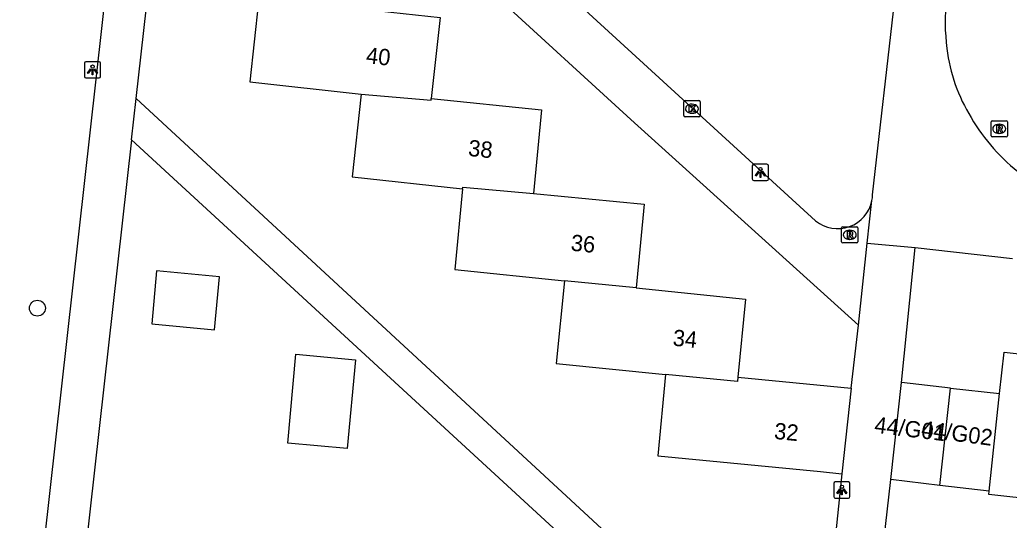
# Model space of a CAD drawing. Extents: x 162026 to 163499, y 387297 to 388169.
# Drawn here: x 162623.5 to 162684.3, y 387815.9 to 387846.7 of the extents above; entities that cross this region are included whole.
import ezdxf

# ---------------------------------------------------------------- set-up
doc = ezdxf.new("R2010")
doc.units = 0
for name, color, linetype in [('IMGEO_Boom', 7, 'Continuous'), ('IMGEO_Kolk', 7, 'Continuous'), ('IMGEO_Lichtpunt', 7, 'Continuous'), ('IMGEO_Muur', 7, 'Continuous'), ('IMGEO_Pand', 7, 'Continuous'), ('IMGEO_Pand_nummerreeks', 7, 'Continuous'), ('IMGEO_Rijbaan_lokaal_open', 7, 'Continuous'), ('IMGEO_Rioolput', 7, 'Continuous'), ('IMGEO_Voetpad_open', 7, 'Continuous')]:
    doc.layers.add(name, color=color, linetype=linetype)

msp = doc.modelspace()

# ---------------------------------------------------------------- linework, layer by layer
at = {"layer": 'IMGEO_Boom'}
msp.add_circle((162624.559, 387828.96), 0.489, dxfattribs=at)
at = {"layer": 'IMGEO_Kolk'}
for p, q in [((162664.381, 387841.717), (162665.233, 387841.717)), ((162664.306, 387840.791), (162664.306, 387841.643)), ((162664.794, 387841.497), (162664.819, 387841.497)), ((162665.307, 387841.643), (162665.307, 387840.791)), ((162665.233, 387840.717), (162664.381, 387840.717)), ((162664.817, 387840.937), (162664.792, 387840.937))]:
    msp.add_line(p, q, dxfattribs=at)
for points in [[(162664.381, 387841.717), (162665.233, 387841.717)], [(162664.306, 387840.791), (162664.306, 387841.643)], [(162664.627, 387841.417), (162664.75, 387841.417), (162664.75, 387841.266), (162664.88, 387841.417), (162665.044, 387841.417), (162664.898, 387841.266), (162665.051, 387841.017), (162664.899, 387841.017), (162664.814, 387841.181), (162664.75, 387841.114), (162664.75, 387841.017), (162664.627, 387841.017), (162664.627, 387841.417)], [(162665.307, 387841.643), (162665.307, 387840.791)], [(162665.233, 387840.717), (162664.381, 387840.717)]]:
    msp.add_lwpolyline(points, dxfattribs=at)
for centre, start, end in [((162664.383, 387841.641), 91.55205, 178.44795), ((162664.383, 387841.641), 91.55205, 178.44795), ((162665.231, 387841.641), 1.55205, 88.44795), ((162665.231, 387841.641), 1.55205, 88.44795), ((162664.383, 387840.793), 181.55205, 268.44795), ((162664.383, 387840.793), 181.55205, 268.44795), ((162665.231, 387840.793), 271.55205, 358.44795), ((162665.231, 387840.793), 271.55205, 358.44795)]:
    msp.add_arc(centre, 0.0765, start, end, dxfattribs=at)
for centre, major_axis, ratio, start_param, end_param in [((162664.793, 387841.217), (-0.387, 0.002), 0.722429, 4.712389, 7.853982), ((162664.818, 387841.217), (-0.39, 0.002), 0.717154, 1.570796, 4.712389)]:
    msp.add_ellipse(centre, major_axis=major_axis, ratio=ratio, start_param=start_param, end_param=end_param, dxfattribs=at)
at = {"layer": 'IMGEO_Lichtpunt'}
for p, q in [((162628.355, 387844.107), (162627.547, 387844.107)), ((162628.355, 387844.107), (162627.547, 387844.107)), ((162627.453, 387844.012), (162627.453, 387843.205)), ((162627.453, 387844.012), (162627.453, 387843.205)), ((162628.449, 387843.205), (162628.449, 387844.012)), ((162628.449, 387843.205), (162628.449, 387844.012)), ((162627.547, 387843.111), (162628.355, 387843.111)), ((162627.547, 387843.111), (162628.355, 387843.111)), ((162668.517, 387837.706), (162668.517, 387836.899)), ((162668.517, 387837.706), (162668.517, 387836.899)), ((162669.419, 387837.801), (162668.611, 387837.801)), ((162669.419, 387837.801), (162668.611, 387837.801)), ((162669.513, 387836.899), (162669.513, 387837.706)), ((162669.513, 387836.899), (162669.513, 387837.706)), ((162668.611, 387836.805), (162669.419, 387836.805)), ((162668.611, 387836.805), (162669.419, 387836.805)), ((162673.525, 387818.18), (162673.525, 387817.373)), ((162673.525, 387818.18), (162673.525, 387817.373)), ((162674.427, 387818.275), (162673.619, 387818.275)), ((162674.427, 387818.275), (162673.619, 387818.275)), ((162674.521, 387817.373), (162674.521, 387818.18)), ((162674.521, 387817.373), (162674.521, 387818.18)), ((162673.619, 387817.279), (162674.427, 387817.279)), ((162673.619, 387817.279), (162674.427, 387817.279))]:
    msp.add_line(p, q, dxfattribs=at)
for points in [[(162627.827, 387843.676), (162627.866, 387843.648), (162627.678, 387843.386), (162627.64, 387843.413), (162627.827, 387843.676)], [(162627.929, 387843.628), (162627.976, 387843.628), (162627.976, 387843.306), (162627.929, 387843.306), (162627.929, 387843.628)], [(162628.039, 387843.648), (162628.077, 387843.675), (162628.264, 387843.413), (162628.225, 387843.385), (162628.039, 387843.648)], [(162668.891, 387837.37), (162668.93, 387837.342), (162668.742, 387837.08), (162668.704, 387837.107), (162668.891, 387837.37)], [(162668.993, 387837.322), (162669.04, 387837.322), (162669.04, 387837), (162668.993, 387837), (162668.993, 387837.322)], [(162669.103, 387837.342), (162669.141, 387837.369), (162669.328, 387837.107), (162669.289, 387837.079), (162669.103, 387837.342)], [(162673.899, 387817.844), (162673.938, 387817.816), (162673.75, 387817.554), (162673.712, 387817.581), (162673.899, 387817.844)], [(162674.001, 387817.796), (162674.048, 387817.796), (162674.048, 387817.474), (162674.001, 387817.474), (162674.001, 387817.796)], [(162674.111, 387817.816), (162674.149, 387817.843), (162674.336, 387817.581), (162674.297, 387817.553), (162674.111, 387817.816)]]:
    msp.add_lwpolyline(points, dxfattribs=at)
for centre in [(162627.952, 387843.81), (162669.016, 387837.504), (162674.024, 387817.978)]:
    msp.add_circle(centre, 0.0994, dxfattribs=at)
for centre, start, end in [((162627.547, 387844.012), 90, 180), ((162627.547, 387844.012), 90, 180), ((162628.355, 387844.012), 0, 90), ((162628.355, 387844.012), 0, 90), ((162627.547, 387843.205), 180, 270), ((162627.547, 387843.205), 180, 270), ((162628.355, 387843.205), 270, 0), ((162628.355, 387843.205), 270, 360), ((162668.611, 387837.706), 90, 180), ((162668.611, 387837.706), 90, 180), ((162669.419, 387837.706), 0, 90), ((162669.419, 387837.706), 0, 90), ((162668.611, 387836.899), 180, 270), ((162668.611, 387836.899), 180, 270), ((162669.419, 387836.899), 270, 0), ((162669.419, 387836.899), 270, 360), ((162673.619, 387818.18), 90, 180), ((162673.619, 387818.18), 90, 180), ((162674.427, 387818.18), 0, 90), ((162674.427, 387818.18), 0, 90), ((162673.619, 387817.373), 180, 270), ((162673.619, 387817.373), 180, 270), ((162674.427, 387817.373), 270, 0), ((162674.427, 387817.373), 270, 360)]:
    msp.add_arc(centre, 0.0946, start, end, dxfattribs=at)
at = {"layer": 'IMGEO_Muur'}
msp.add_lwpolyline([(162676.152, 387810.669), (162677.044, 387818.424)], dxfattribs=at)
at = {"layer": 'IMGEO_Pand'}
for points in [[(162638.165, 387847.912), (162638.151, 387847.786), (162637.616, 387842.867), (162644.465, 387842.121)], [(162642.493, 387847.56), (162649.318, 387846.818), (162648.777, 387841.847)], [(162644.465, 387842.121), (162643.911, 387837.028), (162650.702, 387836.289)], [(162644.465, 387842.121), (162648.764, 387841.743), (162648.777, 387841.847)], [(162648.777, 387841.847), (162655.561, 387841.153), (162655.06, 387836.015)], [(162650.702, 387836.289), (162650.218, 387831.327), (162656.963, 387830.635)], [(162650.702, 387836.289), (162650.71, 387836.389), (162655.06, 387836.015)], [(162655.06, 387836.015), (162661.876, 387835.35), (162661.374, 387830.207)], [(162631.586, 387827.996), (162635.442, 387827.634), (162635.748, 387830.893), (162631.892, 387831.255), (162631.586, 387827.996)], [(162656.963, 387830.635), (162656.467, 387825.551), (162663.188, 387824.883)], [(162661.374, 387830.207), (162656.963, 387830.635)], [(162661.374, 387830.207), (162668.099, 387829.512), (162667.631, 387824.712)], [(162683.718, 387823.715), (162684, 387826.256), (162688.254, 387825.784), (162688.577, 387828.687), (162690.67, 387828.455)], [(162639.958, 387820.663), (162640.455, 387826.125), (162644.111, 387825.792), (162643.614, 387820.331), (162639.958, 387820.663)], [(162663.188, 387824.883), (162662.699, 387819.887), (162672.707, 387818.91), (162674.023, 387818.782)], [(162667.631, 387824.712), (162667.606, 387824.453), (162663.188, 387824.883)], [(162667.631, 387824.712), (162674.605, 387824.031)], [(162674.605, 387824.031), (162674.023, 387818.782)], [(162677.044, 387818.424), (162677.685, 387824.385)], [(162680.702, 387824.05), (162677.685, 387824.385)], [(162680.037, 387818.065), (162680.702, 387824.05)], [(162680.702, 387824.05), (162683.718, 387823.715)], [(162683.083, 387817.711), (162683.718, 387823.715)], [(162680.037, 387818.065), (162677.044, 387818.424)], [(162683.083, 387817.711), (162680.037, 387818.065)], [(162689.369, 387816.798), (162683.059, 387817.498), (162683.083, 387817.711)]]:
    msp.add_lwpolyline(points, dxfattribs=at)
at = {"layer": 'IMGEO_Rijbaan_lokaal_open'}
for centre, radius, start, end in [((162692.775, 387846.595), 12.403, 173.69518, 187.77483), ((162690.71, 387846.121), 10.295, 186.71841, 211.94108), ((162692.188, 387846.601), 11.809, 210.12343, 232.93172)]:
    msp.add_arc(centre, radius, start, end, dxfattribs=at)
at = {"layer": 'IMGEO_Rioolput'}
for p, q in [((162683.273, 387840.482), (162684.125, 387840.482)), ((162683.198, 387839.556), (162683.198, 387840.408)), ((162683.686, 387840.262), (162683.711, 387840.262)), ((162684.199, 387840.408), (162684.199, 387839.556)), ((162684.125, 387839.482), (162683.273, 387839.482)), ((162683.709, 387839.702), (162683.684, 387839.702)), ((162674.008, 387833.039), (162674.008, 387833.891)), ((162674.083, 387833.965), (162674.935, 387833.965)), ((162675.009, 387833.891), (162675.009, 387833.039)), ((162674.519, 387833.185), (162674.494, 387833.185)), ((162674.496, 387833.745), (162674.521, 387833.745)), ((162674.935, 387832.965), (162674.083, 387832.965))]:
    msp.add_line(p, q, dxfattribs=at)
for points in [[(162683.273, 387840.482), (162684.125, 387840.482)], [(162683.198, 387839.556), (162683.198, 387840.408)], [(162683.787, 387840.18), (162683.535, 387840.182), (162683.535, 387839.782)], [(162683.535, 387839.782), (162683.659, 387839.782), (162683.659, 387839.944), (162683.67, 387839.944)], [(162683.713, 387840.101), (162683.659, 387840.101), (162683.659, 387840.02)], [(162683.659, 387840.02), (162683.711, 387840.02)], [(162683.717, 387839.915), (162683.788, 387839.782), (162683.928, 387839.782), (162683.863, 387839.908)], [(162684.199, 387840.408), (162684.199, 387839.556)], [(162684.125, 387839.482), (162683.273, 387839.482)], [(162674.008, 387833.039), (162674.008, 387833.891)], [(162674.083, 387833.965), (162674.935, 387833.965)], [(162675.009, 387833.891), (162675.009, 387833.039)], [(162674.597, 387833.663), (162674.345, 387833.665), (162674.345, 387833.265)], [(162674.345, 387833.265), (162674.469, 387833.265), (162674.469, 387833.427), (162674.48, 387833.427)], [(162674.523, 387833.584), (162674.469, 387833.584), (162674.469, 387833.503)], [(162674.469, 387833.503), (162674.521, 387833.503)], [(162674.527, 387833.398), (162674.598, 387833.265), (162674.738, 387833.265), (162674.673, 387833.391)], [(162674.935, 387832.965), (162674.083, 387832.965)]]:
    msp.add_lwpolyline(points, dxfattribs=at)
for centre, radius, start, end in [((162683.275, 387840.406), 0.0765, 91.55205, 178.44795), ((162683.275, 387840.406), 0.0765, 91.55205, 178.44795), ((162684.123, 387840.406), 0.0765, 1.55205, 88.44795), ((162684.123, 387840.406), 0.0765, 1.55205, 88.44795), ((162683.669, 387839.891), 0.0533, 26.02933, 88.69889), ((162683.695, 387840.209), 0.19, 274.7715, 282.96867), ((162683.719, 387840.005), 0.0964, 77.00612, 93.18647), ((162683.733, 387840.062), 0.0378, 276.66336, 79.67722), ((162683.786, 387840.07), 0.109, 350.36119, 89.41601), ((162683.784, 387840.07), 0.112, 277.58423, 350.98172), ((162683.768, 387839.855), 0.108, 29.51342, 73.79051), ((162683.275, 387839.558), 0.0765, 181.55205, 268.44795), ((162683.275, 387839.558), 0.0765, 181.55205, 268.44795), ((162684.123, 387839.558), 0.0765, 271.55205, 358.44795), ((162684.123, 387839.558), 0.0765, 271.55205, 358.44795), ((162674.085, 387833.889), 0.0765, 91.55205, 178.44795), ((162674.085, 387833.889), 0.0765, 91.55205, 178.44795), ((162674.933, 387833.889), 0.0765, 1.55205, 88.44795), ((162674.933, 387833.889), 0.0765, 1.55205, 88.44795), ((162674.479, 387833.374), 0.0533, 26.02933, 88.69889), ((162674.505, 387833.692), 0.19, 274.7715, 282.96867), ((162674.529, 387833.488), 0.0964, 77.00612, 93.18647), ((162674.543, 387833.545), 0.0378, 276.66336, 79.67722), ((162674.596, 387833.553), 0.109, 350.36119, 89.41601), ((162674.594, 387833.553), 0.112, 277.58423, 350.98172), ((162674.578, 387833.338), 0.108, 29.51342, 73.79051), ((162674.085, 387833.041), 0.0765, 181.55205, 268.44795), ((162674.085, 387833.041), 0.0765, 181.55205, 268.44795), ((162674.933, 387833.041), 0.0765, 271.55205, 358.44795), ((162674.933, 387833.041), 0.0765, 271.55205, 358.44795)]:
    msp.add_arc(centre, radius, start, end, dxfattribs=at)
for centre, major_axis, ratio, start_param, end_param in [((162683.685, 387839.982), (-0.387, 0.002), 0.722429, 4.712389, 7.853982), ((162683.71, 387839.982), (-0.39, 0.002), 0.717154, 1.570796, 4.712389), ((162674.495, 387833.465), (-0.387, 0.002), 0.722429, 4.712389, 7.853982), ((162674.52, 387833.465), (-0.39, 0.002), 0.717154, 1.570796, 4.712389)]:
    msp.add_ellipse(centre, major_axis=major_axis, ratio=ratio, start_param=start_param, end_param=end_param, dxfattribs=at)
at = {"layer": 'IMGEO_Voetpad_open'}
for points in [[(162622.838, 387795.406), (162637.418, 387925.681)], [(162672.41, 387834.326), (162634.682, 387868.82)], [(162635.905, 387863.567), (162661.039, 387840.558), (162675.038, 387827.914)], [(162630.633, 387841.853), (162631.411, 387848.771)], [(162675.913, 387835.92), (162677.289, 387847.96)], [(162630.348, 387839.311), (162630.633, 387841.853)], [(162673.295, 387811.834), (162661.957, 387812.91), (162630.633, 387841.853)], [(162630.348, 387839.311), (162624.641, 387788.442)], [(162673.056, 387809.728), (162661.711, 387810.981), (162660.396, 387811.662), (162630.348, 387839.311)], [(162675.588, 387832.962), (162675.872, 387835.575)], [(162675.038, 387827.914), (162675.588, 387832.962)], [(162675.588, 387832.962), (162678.527, 387832.682)], [(162677.685, 387824.385), (162678.527, 387832.682)], [(162678.527, 387832.682), (162684.509, 387832.018)], [(162674.605, 387824.031), (162675.038, 387827.914)], [(162674.023, 387818.782), (162673.295, 387811.834)], [(162676.152, 387810.669), (162677.044, 387818.424)]]:
    msp.add_lwpolyline(points, dxfattribs=at)
for centre, radius, start, end in [((162673.595, 387836.02), 2.32, 348.92799, 357.51745), ((162673.762, 387836.001), 2.153, 231.09301, 348.58326)]:
    msp.add_arc(centre, radius, start, end, dxfattribs=at)

# ---------------------------------------------------------------- texts
at = {"layer": 'IMGEO_Pand_nummerreeks'}
for s, rotation, p in [('40', 353.79529, (162644.733, 387844.017)), ('38', 354.15899, (162651.016, 387838.321)), ('36', 354.4276, (162657.327, 387832.498)), ('34', 354.42348, (162663.594, 387826.656)), ('44/G01', 353.08877, (162675.986, 387821.308)), ('32', 354.4276, (162669.828, 387820.928)), ('44/G02', 352.60599, (162678.869, 387821.06))]:
    msp.add_text(s, height=1, rotation=rotation, dxfattribs=at).set_placement(p)

doc.saveas('drawing.dxf')
